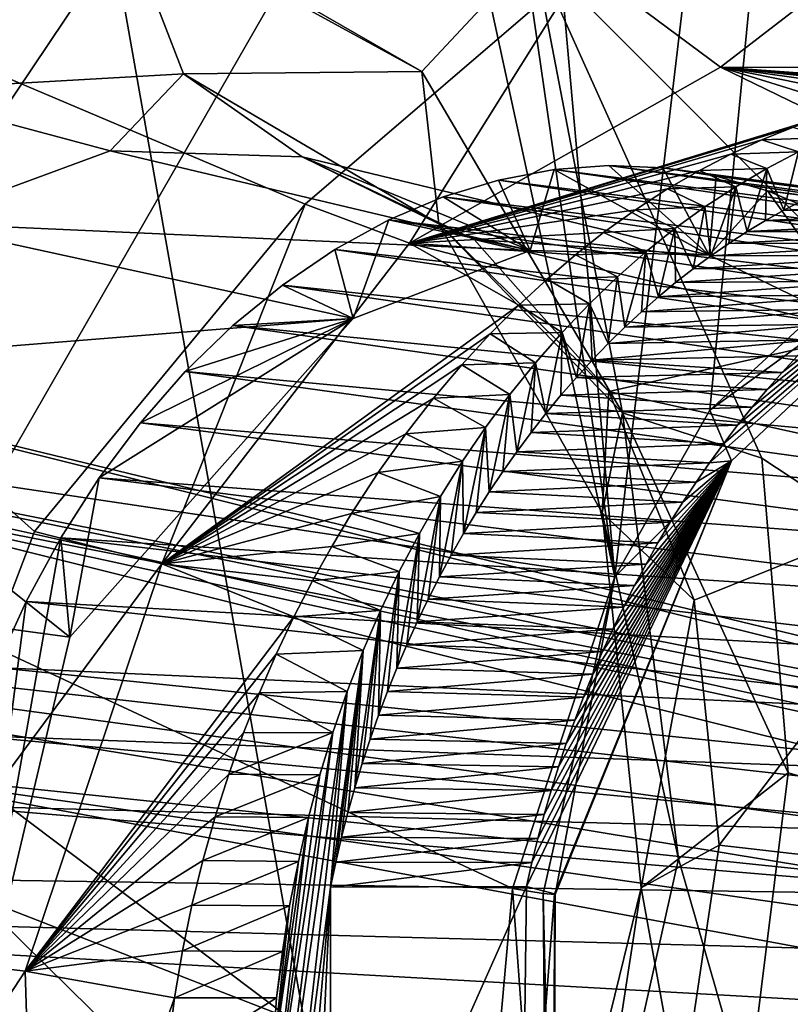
# Model space of a CAD drawing. Header units: metres. Extents: x -150 to 307, y -550 to 84.
# Tile 566 of 656: x 211.25 to 213.08, y -30.36 to -28.03. Entities that reach past the tile are written whole.
import ezdxf

# ---------------------------------------------------------------- set-up
doc = ezdxf.new("R2010")
doc.units = ezdxf.units.M
doc.layers.add('solid_26006363', color=7, linetype='CONTINUOUS')

msp = doc.modelspace()

# ---------------------------------------------------------------- linework, layer by layer
at = {"layer": 'solid_26006363'}
for points in [[(208.028534, -15.818749, 924.133789), (210.618164, -12.745977, 926.441101), (217.861282, -31.332376, 929.892578)], [(210.618164, -12.745977, 926.441101), (222.933762, -25.20709, 934.411987), (217.861282, -31.332376, 929.892578)], [(204.965088, -17.972189, 921.404358), (208.028534, -15.818749, 924.133789), (211.849777, -35.673874, 924.536499)], [(208.028534, -15.818749, 924.133789), (217.861282, -31.332376, 929.892578), (211.849777, -35.673874, 924.536499)], [(204.965088, -17.972189, 921.404358), (211.849777, -35.673874, 924.536499), (205.241486, -37.984425, 918.648743)], [(209.120956, -29.373543, 896.873291), (214.890747, -19.224972, 900.232239), (211.215118, -18.588709, 896.935059)], [(209.120956, -29.373543, 896.873291), (213.827972, -21.618258, 899.62793), (214.890747, -19.224972, 900.232239)], [(211.912277, -20.975035, 889.255432), (213.685349, -20.720245, 890.726135), (212.659821, -29.346748, 891.251099)], [(212.885559, -28.951639, 891.369263), (212.659821, -29.346748, 891.251099), (213.685349, -20.720245, 890.726135)], [(213.685806, -28.218054, 891.918701), (212.885559, -28.951639, 891.369263), (213.685349, -20.720245, 890.726135)], [(211.500641, -21.35051, 888.959595), (211.912277, -20.975035, 889.255432), (212.659821, -29.346748, 891.251099)], [(210.976288, -21.595919, 888.552734), (211.500641, -21.35051, 888.959595), (212.659821, -29.346748, 891.251099)], [(209.966232, -28.945156, 888.897705), (210.976288, -21.595919, 888.552734), (212.659821, -29.346748, 891.251099)], [(209.120956, -29.373543, 896.873291), (213.770355, -22.366644, 899.689636), (213.827972, -21.618258, 899.62793)], [(209.120956, -29.373543, 896.873291), (214.054626, -22.978886, 900.0354), (213.770355, -22.366644, 899.689636)], [(209.120956, -29.373543, 896.873291), (209.585266, -28.868338, 897.173584), (214.054626, -22.978886, 900.0354)], [(209.585266, -28.868338, 897.173584), (214.585983, -23.214373, 900.543945), (214.054626, -22.978886, 900.0354)], [(206.753006, -23.459835, 924.159302), (212.637207, -34.423523, 927.385193), (210.609711, -22.999338, 927.270874)], [(210.609711, -22.999338, 927.270874), (212.637207, -34.423523, 927.385193), (215.464722, -27.675785, 930.528992)], [(209.585266, -28.868338, 897.173584), (210.15062, -28.773491, 897.642944), (214.585983, -23.214373, 900.543945)], [(210.15062, -28.773491, 897.642944), (210.616074, -29.124807, 898.114929), (214.585983, -23.214373, 900.543945)], [(210.616074, -29.124807, 898.114929), (210.79895, -29.799028, 898.408264), (214.585983, -23.214373, 900.543945)], [(210.79895, -29.799028, 898.408264), (213.924469, -30.377529, 901.275696), (214.585983, -23.214373, 900.543945)], [(206.753006, -23.459835, 924.159302), (208.43158, -35.116402, 923.886902), (212.637207, -34.423523, 927.385193)], [(212.46756, -27.864082, 897.474121), (215.467545, -24.72238, 899.553162), (214.939621, -30.337069, 900.138611)], [(211.283203, -29.239105, 892.679932), (211.925537, -28.462612, 892.975464), (209.069366, -27.252577, 890.430725)], [(212.58577, -27.896248, 893.563721), (209.069366, -27.252577, 890.430725), (211.925537, -28.462612, 892.975464)], [(210.902145, -30.237925, 892.654846), (211.283203, -29.239105, 892.679932), (209.069366, -27.252577, 890.430725)], [(212.637207, -34.423523, 927.385193), (217.12439, -34.651424, 930.880432), (215.464722, -27.675785, 930.528992)], [(210.930649, -28.193876, 895.53949), (210.644394, -27.7764, 895.714417), (211.479385, -27.732594, 896.42218)], [(211.482513, -27.754953, 896.412781), (210.930649, -28.193876, 895.53949), (211.479385, -27.732594, 896.42218)], [(212.202499, -28.148685, 897.137207), (211.479385, -27.732594, 896.42218), (212.46756, -27.864082, 897.474121)], [(212.202499, -28.148685, 897.137207), (211.482513, -27.754953, 896.412781), (211.479385, -27.732594, 896.42218)], [(211.482513, -27.754953, 896.412781), (211.636902, -28.154316, 896.136292), (210.930649, -28.193876, 895.53949)], [(212.202499, -28.148685, 897.137207), (211.636902, -28.154316, 896.136292), (211.482513, -27.754953, 896.412781)], [(212.911072, -28.138014, 893.402954), (213.33696, -27.809179, 894.233032), (212.58577, -27.896248, 893.563721)], [(212.911072, -28.138014, 893.402954), (213.662109, -28.14011, 894.042236), (213.33696, -27.809179, 894.233032)], [(212.678116, -28.957424, 897.725403), (212.202499, -28.148685, 897.137207), (212.46756, -27.864082, 897.474121)], [(213.00882, -29.06534, 898.177795), (212.46756, -27.864082, 897.474121), (214.939621, -30.337069, 900.138611)], [(212.678116, -28.957424, 897.725403), (212.46756, -27.864082, 897.474121), (213.00882, -29.06534, 898.177795)], [(212.172623, -28.555111, 892.888611), (212.58577, -27.896248, 893.563721), (211.925537, -28.462612, 892.975464)], [(212.172623, -28.555111, 892.888611), (212.911072, -28.138014, 893.402954), (212.58577, -27.896248, 893.563721)], [(212.242477, -28.509542, 896.743469), (211.636902, -28.154316, 896.136292), (212.202499, -28.148685, 897.137207)], [(213.153076, -28.256121, 893.062988), (212.911072, -28.138014, 893.402954), (212.172623, -28.555111, 892.888611)], [(212.242477, -28.509542, 896.743469), (212.202499, -28.148685, 897.137207), (212.678116, -28.957424, 897.725403)], [(213.922882, -28.241699, 893.713318), (213.662109, -28.14011, 894.042236), (212.911072, -28.138014, 893.402954)], [(213.858139, -28.22382, 893.653259), (213.922882, -28.241699, 893.713318), (212.911072, -28.138014, 893.402954)], [(213.790085, -28.209249, 893.591309), (213.858139, -28.22382, 893.653259), (212.911072, -28.138014, 893.402954)], [(213.718933, -28.198406, 893.527771), (213.790085, -28.209249, 893.591309), (212.911072, -28.138014, 893.402954)], [(213.65538, -28.192348, 893.471985), (213.718933, -28.198406, 893.527771), (212.911072, -28.138014, 893.402954)], [(213.589264, -28.189552, 893.414978), (213.65538, -28.192348, 893.471985), (212.911072, -28.138014, 893.402954)], [(213.520706, -28.190321, 893.356934), (213.589264, -28.189552, 893.414978), (212.911072, -28.138014, 893.402954)], [(213.44989, -28.194954, 893.298096), (213.520706, -28.190321, 893.356934), (212.911072, -28.138014, 893.402954)], [(213.376678, -28.203791, 893.238342), (213.44989, -28.194954, 893.298096), (212.911072, -28.138014, 893.402954)], [(213.30098, -28.217224, 893.177795), (213.376678, -28.203791, 893.238342), (212.911072, -28.138014, 893.402954)], [(213.222992, -28.235647, 893.116699), (213.30098, -28.217224, 893.177795), (212.911072, -28.138014, 893.402954)], [(213.153076, -28.256121, 893.062988), (213.222992, -28.235647, 893.116699), (212.911072, -28.138014, 893.402954)], [(211.462616, -28.336391, 895.379761), (210.930649, -28.193876, 895.53949), (211.636902, -28.154316, 896.136292)], [(211.918579, -28.350533, 895.774231), (211.462616, -28.336391, 895.379761), (211.636902, -28.154316, 896.136292)], [(212.242477, -28.509542, 896.743469), (211.918579, -28.350533, 895.774231), (211.636902, -28.154316, 896.136292)], [(211.462616, -28.336391, 895.379761), (210.998215, -28.507536, 895.025696), (210.930649, -28.193876, 895.53949)], [(213.673904, -28.379646, 892.019775), (212.885559, -28.951639, 891.369263), (213.685806, -28.218054, 891.918701)], [(213.081726, -28.280876, 893.009277), (213.153076, -28.256121, 893.062988), (212.172623, -28.555111, 892.888611)], [(213.009094, -28.31012, 892.955688), (213.081726, -28.280876, 893.009277), (212.172623, -28.555111, 892.888611)], [(213.009094, -28.31012, 892.955688), (213.170547, -28.304808, 892.82312), (213.081726, -28.280876, 893.009277)], [(212.935303, -28.34408, 892.902405), (213.009094, -28.31012, 892.955688), (212.172623, -28.555111, 892.888611)], [(212.935303, -28.34408, 892.902405), (213.095551, -28.339064, 892.765015), (213.009094, -28.31012, 892.955688)], [(213.009094, -28.31012, 892.955688), (213.095551, -28.339064, 892.765015), (213.170547, -28.304808, 892.82312)], [(212.459167, -28.572498, 894.258545), (210.998215, -28.507536, 895.025696), (211.462616, -28.336391, 895.379761)], [(212.459167, -28.572498, 894.258545), (211.462616, -28.336391, 895.379761), (211.918579, -28.350533, 895.774231)], [(212.242477, -28.509542, 896.743469), (212.326172, -28.546738, 896.174316), (211.918579, -28.350533, 895.774231)], [(212.883652, -28.584024, 894.627258), (211.918579, -28.350533, 895.774231), (212.326172, -28.546738, 896.174316)], [(212.459167, -28.572498, 894.258545), (211.918579, -28.350533, 895.774231), (212.883652, -28.584024, 894.627258)], [(212.86058, -28.382956, 892.849609), (212.935303, -28.34408, 892.902405), (212.172623, -28.555111, 892.888611)], [(212.86058, -28.382956, 892.849609), (213.020782, -28.378059, 892.707947), (212.935303, -28.34408, 892.902405)], [(212.935303, -28.34408, 892.902405), (213.020782, -28.378059, 892.707947), (213.095551, -28.339064, 892.765015)], [(213.095551, -28.339064, 892.765015), (213.020782, -28.378059, 892.707947), (213.061096, -28.47744, 892.761108)], [(213.095551, -28.339064, 892.765015), (213.061096, -28.47744, 892.761108), (213.105331, -28.454559, 892.794861)], [(212.785141, -28.42692, 892.797607), (212.86058, -28.382956, 892.849609), (212.172623, -28.555111, 892.888611)], [(212.51622, -28.380867, 894.271667), (212.383987, -28.405792, 894.162354), (212.459167, -28.572498, 894.258545)], [(214.705704, -28.699297, 891.644653), (212.383987, -28.405792, 894.162354), (212.51622, -28.380867, 894.271667)], [(212.51622, -28.380867, 894.271667), (212.459167, -28.572498, 894.258545), (212.883652, -28.584024, 894.627258)], [(212.646103, -28.370958, 894.381897), (212.51622, -28.380867, 894.271667), (212.883652, -28.584024, 894.627258)], [(214.816071, -28.678232, 891.73761), (212.51622, -28.380867, 894.271667), (212.646103, -28.370958, 894.381897)], [(214.816071, -28.678232, 891.73761), (214.705704, -28.699297, 891.644653), (212.51622, -28.380867, 894.271667)], [(212.774124, -28.376453, 894.493469), (212.646103, -28.370958, 894.381897), (212.883652, -28.584024, 894.627258)], [(214.926193, -28.670187, 891.832336), (212.646103, -28.370958, 894.381897), (212.774124, -28.376453, 894.493469)], [(214.926193, -28.670187, 891.832336), (214.816071, -28.678232, 891.73761), (212.646103, -28.370958, 894.381897)], [(212.900284, -28.396933, 894.606384), (212.774124, -28.376453, 894.493469), (212.883652, -28.584024, 894.627258)], [(215.035568, -28.675167, 891.928223), (212.774124, -28.376453, 894.493469), (212.900284, -28.396933, 894.606384)], [(215.035568, -28.675167, 891.928223), (214.926193, -28.670187, 891.832336), (212.774124, -28.376453, 894.493469)], [(212.785141, -28.42692, 892.797607), (212.946701, -28.421534, 892.652405), (212.86058, -28.382956, 892.849609)], [(212.86058, -28.382956, 892.849609), (212.946701, -28.421534, 892.652405), (213.020782, -28.378059, 892.707947)], [(212.884811, -29.075996, 891.755005), (212.936539, -29.071775, 891.529663), (213.673904, -28.379646, 892.019775)], [(212.917648, -29.030935, 891.773315), (212.884811, -29.075996, 891.755005), (213.673904, -28.379646, 892.019775)], [(213.673904, -28.379646, 892.019775), (212.936539, -29.071775, 891.529663), (212.885559, -28.951639, 891.369263)], [(212.951324, -28.98694, 891.79248), (212.917648, -29.030935, 891.773315), (213.673904, -28.379646, 892.019775)], [(213.020782, -28.378059, 892.707947), (212.946701, -28.421534, 892.652405), (212.973892, -28.52804, 892.695618)], [(212.985794, -28.944046, 891.812622), (212.951324, -28.98694, 891.79248), (213.673904, -28.379646, 892.019775)], [(213.020782, -28.378059, 892.707947), (212.973892, -28.52804, 892.695618), (213.017303, -28.501926, 892.728027)], [(213.021027, -28.902296, 891.833679), (212.985794, -28.944046, 891.812622), (213.673904, -28.379646, 892.019775)], [(213.020782, -28.378059, 892.707947), (213.017303, -28.501926, 892.728027), (213.061096, -28.47744, 892.761108)], [(213.056976, -28.861721, 891.855652), (213.021027, -28.902296, 891.833679), (213.673904, -28.379646, 892.019775)], [(213.093643, -28.822359, 891.878479), (213.056976, -28.861721, 891.855652), (213.673904, -28.379646, 892.019775)], [(212.383987, -28.405792, 894.162354), (212.252747, -28.445551, 894.056763), (212.459167, -28.572498, 894.258545)], [(214.59584, -28.733263, 891.553955), (212.252747, -28.445551, 894.056763), (212.383987, -28.405792, 894.162354)], [(214.705704, -28.699297, 891.644653), (214.59584, -28.733263, 891.553955), (212.383987, -28.405792, 894.162354)], [(213.022141, -28.431574, 894.718323), (212.900284, -28.396933, 894.606384), (212.883652, -28.584024, 894.627258)], [(215.143539, -28.693089, 892.024841), (212.900284, -28.396933, 894.606384), (213.022141, -28.431574, 894.718323)], [(215.143539, -28.693089, 892.024841), (215.035568, -28.675167, 891.928223), (212.900284, -28.396933, 894.606384)], [(212.709244, -28.476128, 892.746765), (212.785141, -28.42692, 892.797607), (212.172623, -28.555111, 892.888611)], [(212.709244, -28.476128, 892.746765), (212.873779, -28.469227, 892.598694), (212.785141, -28.42692, 892.797607)], [(212.785141, -28.42692, 892.797607), (212.873779, -28.469227, 892.598694), (212.946701, -28.421534, 892.652405)], [(212.946701, -28.421534, 892.652405), (212.873779, -28.469227, 892.598694), (212.888123, -28.585264, 892.632629)], [(212.946701, -28.421534, 892.652405), (212.888123, -28.585264, 892.632629), (212.930817, -28.555832, 892.663818)], [(212.946701, -28.421534, 892.652405), (212.930817, -28.555832, 892.663818), (212.973892, -28.52804, 892.695618)], [(212.252747, -28.445551, 894.056763), (212.12384, -28.500481, 893.956177), (212.459167, -28.572498, 894.258545)], [(214.487579, -28.779898, 891.466553), (212.12384, -28.500481, 893.956177), (212.252747, -28.445551, 894.056763)], [(214.59584, -28.733263, 891.553955), (214.487579, -28.779898, 891.466553), (212.252747, -28.445551, 894.056763)], [(213.022141, -28.431574, 894.718323), (212.883652, -28.584024, 894.627258), (213.265213, -28.767624, 894.992554)], [(213.139191, -28.480249, 894.828857), (213.022141, -28.431574, 894.718323), (213.265213, -28.767624, 894.992554)], [(215.249039, -28.723837, 892.121094), (213.022141, -28.431574, 894.718323), (213.139191, -28.480249, 894.828857)], [(215.249039, -28.723837, 892.121094), (215.143539, -28.693089, 892.024841), (213.022141, -28.431574, 894.718323)], [(213.105331, -28.454559, 892.794861), (213.061096, -28.47744, 892.761108), (213.57515, -28.455532, 892.211487)], [(211.585007, -29.31543, 892.59613), (211.925537, -28.462612, 892.975464), (211.283203, -29.239105, 892.679932)], [(211.585007, -29.31543, 892.59613), (212.172623, -28.555111, 892.888611), (211.925537, -28.462612, 892.975464)], [(212.633484, -28.530478, 892.697388), (212.709244, -28.476128, 892.746765), (212.172623, -28.555111, 892.888611)], [(212.633484, -28.530478, 892.697388), (212.80249, -28.520884, 892.547119), (212.709244, -28.476128, 892.746765)], [(212.709244, -28.476128, 892.746765), (212.80249, -28.520884, 892.547119), (212.873779, -28.469227, 892.598694)], [(212.873779, -28.469227, 892.598694), (212.80249, -28.520884, 892.547119), (212.845932, -28.616274, 892.602234)], [(212.873779, -28.469227, 892.598694), (212.845932, -28.616274, 892.602234), (212.888123, -28.585264, 892.632629)], [(213.061096, -28.47744, 892.761108), (213.017303, -28.501926, 892.728027), (213.532761, -28.478243, 892.180054)], [(213.061096, -28.47744, 892.761108), (213.532761, -28.478243, 892.180054), (213.57515, -28.455532, 892.211487)], [(212.12384, -28.500481, 893.956177), (211.99556, -28.570808, 893.859131), (212.038895, -28.73418, 893.927185)], [(214.381989, -28.838842, 891.38324), (211.99556, -28.570808, 893.859131), (212.12384, -28.500481, 893.956177)], [(212.12384, -28.500481, 893.956177), (212.038895, -28.73418, 893.927185), (212.459167, -28.572498, 894.258545)], [(214.487579, -28.779898, 891.466553), (214.381989, -28.838842, 891.38324), (212.12384, -28.500481, 893.956177)], [(213.017303, -28.501926, 892.728027), (213.490707, -28.502426, 892.149231), (213.532761, -28.478243, 892.180054)], [(212.038895, -28.73418, 893.927185), (210.570496, -28.851486, 894.748047), (210.998215, -28.507536, 895.025696)], [(212.459167, -28.572498, 894.258545), (212.038895, -28.73418, 893.927185), (210.998215, -28.507536, 895.025696)], [(212.242477, -28.509542, 896.743469), (212.678116, -28.957424, 897.725403), (212.630264, -29.194357, 897.247498)], [(212.242477, -28.509542, 896.743469), (212.646149, -28.90678, 896.542236), (212.326172, -28.546738, 896.174316)], [(212.242477, -28.509542, 896.743469), (212.630264, -29.194357, 897.247498), (212.646149, -28.90678, 896.542236)], [(212.633484, -28.530478, 892.697388), (212.733307, -28.576248, 892.498108), (212.80249, -28.520884, 892.547119)], [(212.80249, -28.520884, 892.547119), (212.733307, -28.576248, 892.498108), (212.763382, -28.682692, 892.543823)], [(212.80249, -28.520884, 892.547119), (212.763382, -28.682692, 892.543823), (212.804321, -28.648777, 892.572571)], [(212.80249, -28.520884, 892.547119), (212.804321, -28.648777, 892.572571), (212.845932, -28.616274, 892.602234)], [(213.017303, -28.501926, 892.728027), (212.973892, -28.52804, 892.695618), (213.490707, -28.502426, 892.149231)], [(212.973892, -28.52804, 892.695618), (213.448944, -28.528116, 892.118958), (213.490707, -28.502426, 892.149231)], [(212.566452, -28.583157, 892.655029), (212.633484, -28.530478, 892.697388), (212.172623, -28.555111, 892.888611)], [(213.265213, -28.767624, 894.992554), (212.326172, -28.546738, 896.174316), (212.646149, -28.90678, 896.542236)], [(213.265213, -28.767624, 894.992554), (212.883652, -28.584024, 894.627258), (212.326172, -28.546738, 896.174316)], [(212.566452, -28.583157, 892.655029), (212.733307, -28.576248, 892.498108), (212.633484, -28.530478, 892.697388)], [(212.973892, -28.52804, 892.695618), (212.930817, -28.555832, 892.663818), (213.448944, -28.528116, 892.118958)], [(212.930817, -28.555832, 892.663818), (213.407516, -28.555302, 892.089355), (213.448944, -28.528116, 892.118958)], [(212.432007, -28.70273, 892.573914), (212.172623, -28.555111, 892.888611), (211.585007, -29.31543, 892.59613)], [(211.99556, -28.570808, 893.859131), (211.871277, -28.6546, 893.768127), (212.038895, -28.73418, 893.927185)], [(214.280029, -28.909536, 891.304871), (211.871277, -28.6546, 893.768127), (211.99556, -28.570808, 893.859131)], [(214.381989, -28.838842, 891.38324), (214.280029, -28.909536, 891.304871), (211.99556, -28.570808, 893.859131)], [(212.499374, -28.640398, 892.613831), (212.566452, -28.583157, 892.655029), (212.172623, -28.555111, 892.888611)], [(212.432007, -28.70273, 892.573914), (212.499374, -28.640398, 892.613831), (212.172623, -28.555111, 892.888611)], [(212.888123, -28.585264, 892.632629), (213.36647, -28.583941, 892.060364), (213.407516, -28.555302, 892.089355)], [(212.930817, -28.555832, 892.663818), (212.888123, -28.585264, 892.632629), (213.407516, -28.555302, 892.089355)], [(212.499374, -28.640398, 892.613831), (212.666031, -28.635548, 892.451538), (212.566452, -28.583157, 892.655029)], [(212.566452, -28.583157, 892.655029), (212.666031, -28.635548, 892.451538), (212.733307, -28.576248, 892.498108)], [(212.733307, -28.576248, 892.498108), (212.666031, -28.635548, 892.451538), (212.683502, -28.754803, 892.488831)], [(212.733307, -28.576248, 892.498108), (212.683502, -28.754803, 892.488831), (212.723145, -28.718004, 892.51593)], [(212.733307, -28.576248, 892.498108), (212.723145, -28.718004, 892.51593), (212.763382, -28.682692, 892.543823)], [(212.845932, -28.616274, 892.602234), (213.325882, -28.613983, 892.032104), (213.36647, -28.583941, 892.060364)], [(212.888123, -28.585264, 892.632629), (212.845932, -28.616274, 892.602234), (213.36647, -28.583941, 892.060364)], [(212.804321, -28.648777, 892.572571), (213.285812, -28.645372, 892.004578), (213.325882, -28.613983, 892.032104)], [(212.845932, -28.616274, 892.602234), (212.804321, -28.648777, 892.572571), (213.325882, -28.613983, 892.032104)], [(212.432007, -28.70273, 892.573914), (212.599762, -28.699419, 892.406677), (212.499374, -28.640398, 892.613831)], [(212.499374, -28.640398, 892.613831), (212.599762, -28.699419, 892.406677), (212.666031, -28.635548, 892.451538)], [(212.666031, -28.635548, 892.451538), (212.599762, -28.699419, 892.406677), (212.644516, -28.793053, 892.462646)], [(212.666031, -28.635548, 892.451538), (212.644516, -28.793053, 892.462646), (212.683502, -28.754803, 892.488831)], [(211.871277, -28.6546, 893.768127), (211.753647, -28.750555, 893.685303), (212.038895, -28.73418, 893.927185)], [(214.182404, -28.991465, 891.231812), (211.753647, -28.750555, 893.685303), (211.871277, -28.6546, 893.768127)], [(214.280029, -28.909536, 891.304871), (214.182404, -28.991465, 891.231812), (211.871277, -28.6546, 893.768127)], [(212.763382, -28.682692, 892.543823), (213.246307, -28.678057, 891.977844), (213.285812, -28.645372, 892.004578)], [(212.804321, -28.648777, 892.572571), (212.763382, -28.682692, 892.543823), (213.285812, -28.645372, 892.004578)], [(212.723145, -28.718004, 892.51593), (213.207321, -28.712099, 891.951843), (213.246307, -28.678057, 891.977844)], [(212.763382, -28.682692, 892.543823), (212.723145, -28.718004, 892.51593), (213.246307, -28.678057, 891.977844)], [(212.364212, -28.770712, 892.535278), (212.432007, -28.70273, 892.573914), (211.585007, -29.31543, 892.59613)], [(212.364212, -28.770712, 892.535278), (212.534897, -28.76745, 892.363892), (212.432007, -28.70273, 892.573914)], [(212.432007, -28.70273, 892.573914), (212.534897, -28.76745, 892.363892), (212.599762, -28.699419, 892.406677)], [(212.599762, -28.699419, 892.406677), (212.534897, -28.76745, 892.363892), (212.568726, -28.873734, 892.412842)], [(212.599762, -28.699419, 892.406677), (212.568726, -28.873734, 892.412842), (212.606232, -28.832716, 892.437256)], [(212.599762, -28.699419, 892.406677), (212.606232, -28.832716, 892.437256), (212.644516, -28.793053, 892.462646)], [(212.038895, -28.73418, 893.927185), (211.367111, -29.489098, 893.495483), (210.570496, -28.851486, 894.748047)], [(211.436417, -29.111586, 893.482056), (211.367111, -29.489098, 893.495483), (212.038895, -28.73418, 893.927185)], [(211.534393, -28.981009, 893.541077), (211.436417, -29.111586, 893.482056), (212.038895, -28.73418, 893.927185)], [(211.640793, -28.860004, 893.609253), (211.534393, -28.981009, 893.541077), (212.038895, -28.73418, 893.927185)], [(211.753647, -28.750555, 893.685303), (211.640793, -28.860004, 893.609253), (212.038895, -28.73418, 893.927185)], [(212.683502, -28.754803, 892.488831), (213.168854, -28.747513, 891.926575), (213.207321, -28.712099, 891.951843)], [(212.723145, -28.718004, 892.51593), (212.683502, -28.754803, 892.488831), (213.207321, -28.712099, 891.951843)], [(214.089844, -29.084017, 891.164795), (211.640793, -28.860004, 893.609253), (211.753647, -28.750555, 893.685303)], [(214.182404, -28.991465, 891.231812), (214.089844, -29.084017, 891.164795), (211.753647, -28.750555, 893.685303)], [(212.644516, -28.793053, 892.462646), (213.130951, -28.784277, 891.9021), (213.168854, -28.747513, 891.926575)], [(212.683502, -28.754803, 892.488831), (212.644516, -28.793053, 892.462646), (213.168854, -28.747513, 891.926575)], [(214.887939, -29.919598, 892.012817), (210.15062, -28.773491, 897.642944), (209.585266, -28.868338, 897.173584)], [(215.006348, -29.98349, 892.118286), (210.616074, -29.124807, 898.114929), (210.15062, -28.773491, 897.642944)], [(215.006348, -29.98349, 892.118286), (210.15062, -28.773491, 897.642944), (214.887939, -29.919598, 892.012817)], [(212.296753, -28.844076, 892.498413), (212.364212, -28.770712, 892.535278), (211.585007, -29.31543, 892.59613)], [(212.296753, -28.844076, 892.498413), (212.471909, -28.839203, 892.323425), (212.364212, -28.770712, 892.535278)], [(212.364212, -28.770712, 892.535278), (212.471909, -28.839203, 892.323425), (212.534897, -28.76745, 892.363892)], [(212.534897, -28.76745, 892.363892), (212.471909, -28.839203, 892.323425), (212.496216, -28.95949, 892.366943)], [(212.534897, -28.76745, 892.363892), (212.496216, -28.95949, 892.366943), (212.532028, -28.916016, 892.389404)], [(212.534897, -28.76745, 892.363892), (212.532028, -28.916016, 892.389404), (212.568726, -28.873734, 892.412842)], [(213.572739, -29.111206, 895.325562), (213.265213, -28.767624, 894.992554), (212.646149, -28.90678, 896.542236)], [(212.606232, -28.832716, 892.437256), (213.093643, -28.822359, 891.878479), (213.130951, -28.784277, 891.9021)], [(212.644516, -28.793053, 892.462646), (212.606232, -28.832716, 892.437256), (213.130951, -28.784277, 891.9021)], [(212.606232, -28.832716, 892.437256), (213.056976, -28.861721, 891.855652), (213.093643, -28.822359, 891.878479)], [(212.229965, -28.922926, 892.463745), (212.296753, -28.844076, 892.498413), (211.585007, -29.31543, 892.59613)], [(212.229965, -28.922926, 892.463745), (212.411209, -28.914238, 892.285645), (212.296753, -28.844076, 892.498413)], [(212.296753, -28.844076, 892.498413), (212.411209, -28.914238, 892.285645), (212.471909, -28.839203, 892.323425)], [(212.471909, -28.839203, 892.323425), (212.411209, -28.914238, 892.285645), (212.427307, -29.049892, 892.325073)], [(212.471909, -28.839203, 892.323425), (212.427307, -29.049892, 892.325073), (212.461304, -29.004126, 892.34552)], [(212.471909, -28.839203, 892.323425), (212.461304, -29.004126, 892.34552), (212.496216, -28.95949, 892.366943)], [(212.606232, -28.832716, 892.437256), (212.568726, -28.873734, 892.412842), (213.056976, -28.861721, 891.855652)], [(214.6465, -29.991875, 891.797668), (209.585266, -28.868338, 897.173584), (209.120956, -29.373543, 896.873291)], [(214.76033, -29.923611, 891.899109), (214.887939, -29.919598, 892.012817), (209.585266, -28.868338, 897.173584)], [(214.76033, -29.923611, 891.899109), (209.585266, -28.868338, 897.173584), (214.6465, -29.991875, 891.797668)], [(211.367111, -29.489098, 893.495483), (210.224396, -29.334694, 894.577515), (210.570496, -28.851486, 894.748047)], [(214.003128, -29.186495, 891.10437), (211.534393, -28.981009, 893.541077), (211.640793, -28.860004, 893.609253)], [(214.089844, -29.084017, 891.164795), (214.003128, -29.186495, 891.10437), (211.640793, -28.860004, 893.609253)], [(212.568726, -28.873734, 892.412842), (212.532028, -28.916016, 892.389404), (213.021027, -28.902296, 891.833679)], [(212.568726, -28.873734, 892.412842), (213.021027, -28.902296, 891.833679), (213.056976, -28.861721, 891.855652)], [(212.229965, -28.922926, 892.463745), (212.353287, -28.992119, 892.250793), (212.411209, -28.914238, 892.285645)], [(212.411209, -28.914238, 892.285645), (212.353287, -28.992119, 892.250793), (212.362137, -29.144737, 892.287292)], [(212.411209, -28.914238, 892.285645), (212.362137, -29.144737, 892.287292), (212.394241, -29.096769, 892.305664)], [(212.411209, -28.914238, 892.285645), (212.394241, -29.096769, 892.305664), (212.427307, -29.049892, 892.325073)], [(212.532028, -28.916016, 892.389404), (212.496216, -28.95949, 892.366943), (212.985794, -28.944046, 891.812622)], [(212.532028, -28.916016, 892.389404), (212.985794, -28.944046, 891.812622), (213.021027, -28.902296, 891.833679)], [(212.630264, -29.194357, 897.247498), (212.848053, -29.40148, 896.845764), (212.646149, -28.90678, 896.542236)], [(213.572739, -29.111206, 895.325562), (212.646149, -28.90678, 896.542236), (212.848053, -29.40148, 896.845764)], [(212.163986, -29.007687, 892.431396), (212.229965, -28.922926, 892.463745), (211.585007, -29.31543, 892.59613)], [(212.163986, -29.007687, 892.431396), (212.353287, -28.992119, 892.250793), (212.229965, -28.922926, 892.463745)], [(212.496216, -28.95949, 892.366943), (212.951324, -28.98694, 891.79248), (212.985794, -28.944046, 891.812622)], [(209.809723, -36.035381, 890.246033), (209.966232, -28.945156, 888.897705), (212.436661, -31.376245, 891.460205)], [(209.966232, -28.945156, 888.897705), (212.358276, -30.746592, 891.266479), (212.436661, -31.376245, 891.460205)], [(209.966232, -28.945156, 888.897705), (212.417557, -30.085251, 891.186646), (212.358276, -30.746592, 891.266479)], [(209.966232, -28.945156, 888.897705), (212.659821, -29.346748, 891.251099), (212.417557, -30.085251, 891.186646)], [(212.496216, -28.95949, 892.366943), (212.461304, -29.004126, 892.34552), (212.951324, -28.98694, 891.79248)], [(212.630264, -29.194357, 897.247498), (212.678116, -28.957424, 897.725403), (212.810776, -30.014721, 898.0755)], [(212.936539, -29.071775, 891.529663), (212.659821, -29.346748, 891.251099), (212.885559, -28.951639, 891.369263)], [(212.678116, -28.957424, 897.725403), (213.00882, -29.06534, 898.177795), (213.070923, -29.810913, 898.380615)], [(212.810776, -30.014721, 898.0755), (212.678116, -28.957424, 897.725403), (213.070923, -29.810913, 898.380615)], [(213.922974, -29.298002, 891.051025), (211.436417, -29.111586, 893.482056), (211.534393, -28.981009, 893.541077)], [(214.003128, -29.186495, 891.10437), (213.922974, -29.298002, 891.051025), (211.534393, -28.981009, 893.541077)], [(212.461304, -29.004126, 892.34552), (212.917648, -29.030935, 891.773315), (212.951324, -28.98694, 891.79248)], [(212.098938, -29.098789, 892.401733), (212.163986, -29.007687, 892.431396), (211.585007, -29.31543, 892.59613)], [(212.098938, -29.098789, 892.401733), (212.298553, -29.072451, 892.219177), (212.163986, -29.007687, 892.431396)], [(212.163986, -29.007687, 892.431396), (212.298553, -29.072451, 892.219177), (212.353287, -28.992119, 892.250793)], [(212.353287, -28.992119, 892.250793), (212.298553, -29.072451, 892.219177), (212.300873, -29.243845, 892.253723)], [(212.353287, -28.992119, 892.250793), (212.300873, -29.243845, 892.253723), (212.330994, -29.193783, 892.269958)], [(212.353287, -28.992119, 892.250793), (212.330994, -29.193783, 892.269958), (212.362137, -29.144737, 892.287292)], [(212.461304, -29.004126, 892.34552), (212.427307, -29.049892, 892.325073), (212.917648, -29.030935, 891.773315)], [(212.427307, -29.049892, 892.325073), (212.884811, -29.075996, 891.755005), (212.917648, -29.030935, 891.773315)], [(212.427307, -29.049892, 892.325073), (212.394241, -29.096769, 892.305664), (212.884811, -29.075996, 891.755005)], [(212.098938, -29.098789, 892.401733), (212.246262, -29.156151, 892.190308), (212.298553, -29.072451, 892.219177)], [(212.298553, -29.072451, 892.219177), (212.243744, -29.346809, 892.224548), (212.271774, -29.294872, 892.238586)], [(212.298553, -29.072451, 892.219177), (212.246262, -29.156151, 892.190308), (212.243744, -29.346809, 892.224548)], [(212.298553, -29.072451, 892.219177), (212.271774, -29.294872, 892.238586), (212.300873, -29.243845, 892.253723)], [(212.394241, -29.096769, 892.305664), (212.852814, -29.122086, 891.737732), (212.884811, -29.075996, 891.755005)], [(212.45047, -30.080656, 891.606323), (212.517258, -30.098009, 891.449158), (212.936539, -29.071775, 891.529663)], [(212.463257, -30.02342, 891.60437), (212.45047, -30.080656, 891.606323), (212.936539, -29.071775, 891.529663)], [(212.477234, -29.966406, 891.603577), (212.463257, -30.02342, 891.60437), (212.936539, -29.071775, 891.529663)], [(212.492401, -29.90966, 891.603821), (212.477234, -29.966406, 891.603577), (212.936539, -29.071775, 891.529663)], [(212.508743, -29.853222, 891.605225), (212.492401, -29.90966, 891.603821), (212.936539, -29.071775, 891.529663)], [(212.52626, -29.797138, 891.607666), (212.508743, -29.853222, 891.605225), (212.936539, -29.071775, 891.529663)], [(212.517258, -30.098009, 891.449158), (212.518219, -30.099808, 891.388367), (212.936539, -29.071775, 891.529663)], [(212.936539, -29.071775, 891.529663), (212.518219, -30.099808, 891.388367), (212.659821, -29.346748, 891.251099)], [(212.544922, -29.741451, 891.611206), (212.52626, -29.797138, 891.607666), (212.936539, -29.071775, 891.529663)], [(212.564743, -29.68619, 891.615906), (212.544922, -29.741451, 891.611206), (212.936539, -29.071775, 891.529663)], [(212.585693, -29.631403, 891.621643), (212.564743, -29.68619, 891.615906), (212.936539, -29.071775, 891.529663)], [(212.607742, -29.577156, 891.628479), (212.585693, -29.631403, 891.621643), (212.936539, -29.071775, 891.529663)], [(212.63089, -29.523514, 891.636353), (212.607742, -29.577156, 891.628479), (212.936539, -29.071775, 891.529663)], [(212.655106, -29.470541, 891.645386), (212.63089, -29.523514, 891.636353), (212.936539, -29.071775, 891.529663)], [(212.680359, -29.418297, 891.655457), (212.655106, -29.470541, 891.645386), (212.936539, -29.071775, 891.529663)], [(212.706635, -29.366802, 891.666565), (212.680359, -29.418297, 891.655457), (212.936539, -29.071775, 891.529663)], [(212.733948, -29.316095, 891.678711), (212.706635, -29.366802, 891.666565), (212.936539, -29.071775, 891.529663)], [(212.762253, -29.266226, 891.691956), (212.733948, -29.316095, 891.678711), (212.936539, -29.071775, 891.529663)], [(212.791519, -29.217237, 891.706177), (212.762253, -29.266226, 891.691956), (212.936539, -29.071775, 891.529663)], [(212.821716, -29.169176, 891.721497), (212.791519, -29.217237, 891.706177), (212.936539, -29.071775, 891.529663)], [(212.852814, -29.122086, 891.737732), (212.821716, -29.169176, 891.721497), (212.936539, -29.071775, 891.529663)], [(212.884811, -29.075996, 891.755005), (212.852814, -29.122086, 891.737732), (212.936539, -29.071775, 891.529663)], [(213.070923, -29.810913, 898.380615), (213.00882, -29.06534, 898.177795), (214.939621, -30.337069, 900.138611)], [(212.03508, -29.196646, 892.374939), (212.098938, -29.098789, 892.401733), (211.585007, -29.31543, 892.59613)], [(212.03508, -29.196646, 892.374939), (212.246262, -29.156151, 892.190308), (212.098938, -29.098789, 892.401733)], [(212.394241, -29.096769, 892.305664), (212.362137, -29.144737, 892.287292), (212.852814, -29.122086, 891.737732)], [(215.142944, -30.253086, 892.23999), (210.79895, -29.799028, 898.408264), (210.616074, -29.124807, 898.114929)], [(215.094955, -30.101028, 892.197266), (210.616074, -29.124807, 898.114929), (215.006348, -29.98349, 892.118286)], [(215.142944, -30.253086, 892.23999), (210.616074, -29.124807, 898.114929), (215.094955, -30.101028, 892.197266)], [(211.436417, -29.111586, 893.482056), (211.345566, -29.253735, 893.431519), (211.367111, -29.489098, 893.495483)], [(213.850021, -29.417593, 891.005066), (211.345566, -29.253735, 893.431519), (211.436417, -29.111586, 893.482056)], [(213.922974, -29.298002, 891.051025), (213.850021, -29.417593, 891.005066), (211.436417, -29.111586, 893.482056)], [(212.362137, -29.144737, 892.287292), (212.821716, -29.169176, 891.721497), (212.852814, -29.122086, 891.737732)], [(213.572739, -29.111206, 895.325562), (212.848053, -29.40148, 896.845764), (212.907913, -29.982246, 897.052185)], [(213.831665, -30.088467, 895.743225), (213.572739, -29.111206, 895.325562), (212.907913, -29.982246, 897.052185)], [(212.362137, -29.144737, 892.287292), (212.330994, -29.193783, 892.269958), (212.821716, -29.169176, 891.721497)], [(212.03508, -29.196646, 892.374939), (212.196228, -29.243391, 892.164185), (212.246262, -29.156151, 892.190308)], [(212.246262, -29.156151, 892.190308), (212.19101, -29.453207, 892.19989), (212.216827, -29.399607, 892.21167)], [(212.246262, -29.156151, 892.190308), (212.196228, -29.243391, 892.164185), (212.19101, -29.453207, 892.19989)], [(212.246262, -29.156151, 892.190308), (212.216827, -29.399607, 892.21167), (212.243744, -29.346809, 892.224548)], [(212.330994, -29.193783, 892.269958), (212.791519, -29.217237, 891.706177), (212.821716, -29.169176, 891.721497)], [(211.988281, -29.274485, 892.357117), (212.03508, -29.196646, 892.374939), (211.585007, -29.31543, 892.59613)], [(211.988281, -29.274485, 892.357117), (212.196228, -29.243391, 892.164185), (212.03508, -29.196646, 892.374939)], [(212.330994, -29.193783, 892.269958), (212.300873, -29.243845, 892.253723), (212.791519, -29.217237, 891.706177)], [(212.630264, -29.194357, 897.247498), (212.810776, -30.014721, 898.0755), (212.722763, -30.083954, 897.551758)], [(212.630264, -29.194357, 897.247498), (212.722763, -30.083954, 897.551758), (212.848053, -29.40148, 896.845764)], [(212.300873, -29.243845, 892.253723), (212.762253, -29.266226, 891.691956), (212.791519, -29.217237, 891.706177)], [(211.585007, -29.31543, 892.59613), (211.283203, -29.239105, 892.679932), (210.902145, -30.237925, 892.654846)], [(211.988281, -29.274485, 892.357117), (212.148743, -29.333683, 892.140808), (212.196228, -29.243391, 892.164185)], [(212.196228, -29.243391, 892.164185), (212.142838, -29.562624, 892.179749), (212.166351, -29.507561, 892.18927)], [(212.196228, -29.243391, 892.164185), (212.148743, -29.333683, 892.140808), (212.142838, -29.562624, 892.179749)], [(212.196228, -29.243391, 892.164185), (212.166351, -29.507561, 892.18927), (212.19101, -29.453207, 892.19989)], [(212.300873, -29.243845, 892.253723), (212.271774, -29.294872, 892.238586), (212.762253, -29.266226, 891.691956)], [(211.345566, -29.253735, 893.431519), (211.112732, -30.56381, 893.489868), (211.367111, -29.489098, 893.495483)], [(211.345566, -29.253735, 893.431519), (211.263138, -29.404898, 893.390137), (211.112732, -30.56381, 893.489868)], [(213.784851, -29.544298, 890.967041), (211.263138, -29.404898, 893.390137), (211.345566, -29.253735, 893.431519)], [(213.850021, -29.417593, 891.005066), (213.784851, -29.544298, 890.967041), (211.345566, -29.253735, 893.431519)], [(212.271774, -29.294872, 892.238586), (212.733948, -29.316095, 891.678711), (212.762253, -29.266226, 891.691956)], [(211.942749, -29.356026, 892.341431), (211.988281, -29.274485, 892.357117), (211.585007, -29.31543, 892.59613)], [(211.942749, -29.356026, 892.341431), (212.148743, -29.333683, 892.140808), (211.988281, -29.274485, 892.357117)], [(212.271774, -29.294872, 892.238586), (212.243744, -29.346809, 892.224548), (212.733948, -29.316095, 891.678711)], [(211.585007, -29.31543, 892.59613), (210.902145, -30.237925, 892.654846), (211.260971, -30.281597, 892.585999)], [(211.898773, -29.441141, 892.328064), (211.585007, -29.31543, 892.59613), (211.260971, -30.281597, 892.585999)], [(211.898773, -29.441141, 892.328064), (211.942749, -29.356026, 892.341431), (211.585007, -29.31543, 892.59613)], [(212.243744, -29.346809, 892.224548), (212.706635, -29.366802, 891.666565), (212.733948, -29.316095, 891.678711)], [(211.367111, -29.489098, 893.495483), (211.112732, -30.56381, 893.489868), (210.224396, -29.334694, 894.577515)], [(211.942749, -29.356026, 892.341431), (212.104172, -29.426537, 892.120544), (212.148743, -29.333683, 892.140808)], [(212.148743, -29.333683, 892.140808), (212.099335, -29.67469, 892.164185), (212.120499, -29.618349, 892.171387)], [(212.148743, -29.333683, 892.140808), (212.104172, -29.426537, 892.120544), (212.099335, -29.67469, 892.164185)], [(212.148743, -29.333683, 892.140808), (212.120499, -29.618349, 892.171387), (212.142838, -29.562624, 892.179749)], [(211.898773, -29.441141, 892.328064), (212.104172, -29.426537, 892.120544), (211.942749, -29.356026, 892.341431)], [(212.243744, -29.346809, 892.224548), (212.216827, -29.399607, 892.21167), (212.706635, -29.366802, 891.666565)], [(212.490341, -30.097057, 891.284119), (212.417557, -30.085251, 891.186646), (212.659821, -29.346748, 891.251099)], [(212.518219, -30.099808, 891.388367), (212.490341, -30.097057, 891.284119), (212.659821, -29.346748, 891.251099)], [(214.517075, -30.264332, 891.682373), (209.120956, -29.373543, 896.873291), (208.935638, -30.113802, 896.861938)], [(214.561646, -30.111595, 891.722107), (209.120956, -29.373543, 896.873291), (214.517075, -30.264332, 891.682373)], [(214.6465, -29.991875, 891.797668), (209.120956, -29.373543, 896.873291), (214.561646, -30.111595, 891.722107)], [(212.216827, -29.399607, 892.21167), (212.680359, -29.418297, 891.655457), (212.706635, -29.366802, 891.666565)], [(211.263138, -29.404898, 893.390137), (211.191376, -29.561131, 893.359009), (211.112732, -30.56381, 893.489868)], [(213.728043, -29.677137, 890.937317), (211.191376, -29.561131, 893.359009), (211.263138, -29.404898, 893.390137)], [(213.784851, -29.544298, 890.967041), (213.728043, -29.677137, 890.937317), (211.263138, -29.404898, 893.390137)], [(212.216827, -29.399607, 892.21167), (212.19101, -29.453207, 892.19989), (212.680359, -29.418297, 891.655457)], [(212.722763, -30.083954, 897.551758), (212.907913, -29.982246, 897.052185), (212.848053, -29.40148, 896.845764)], [(211.898773, -29.441141, 892.328064), (212.062836, -29.52146, 892.103455), (212.104172, -29.426537, 892.120544)], [(212.104172, -29.426537, 892.120544), (212.043106, -29.846939, 892.149597), (212.060623, -29.789036, 892.15332)], [(212.104172, -29.426537, 892.120544), (212.062836, -29.52146, 892.103455), (212.043106, -29.846939, 892.149597)], [(212.104172, -29.426537, 892.120544), (212.060623, -29.789036, 892.15332), (212.079376, -29.731602, 892.158203)], [(212.104172, -29.426537, 892.120544), (212.079376, -29.731602, 892.158203), (212.099335, -29.67469, 892.164185)], [(212.19101, -29.453207, 892.19989), (212.655106, -29.470541, 891.645386), (212.680359, -29.418297, 891.655457)], [(211.856659, -29.529682, 892.317322), (211.898773, -29.441141, 892.328064), (211.260971, -30.281597, 892.585999)], [(211.856659, -29.529682, 892.317322), (212.062836, -29.52146, 892.103455), (211.898773, -29.441141, 892.328064)], [(212.19101, -29.453207, 892.19989), (212.166351, -29.507561, 892.18927), (212.655106, -29.470541, 891.645386)], [(212.166351, -29.507561, 892.18927), (212.63089, -29.523514, 891.636353), (212.655106, -29.470541, 891.645386)], [(211.856659, -29.529682, 892.317322), (212.02507, -29.617966, 892.089783), (212.062836, -29.52146, 892.103455)], [(212.062836, -29.52146, 892.103455), (211.985703, -30.082258, 892.146545), (211.998123, -30.022968, 892.145508)], [(212.062836, -29.52146, 892.103455), (212.02507, -29.617966, 892.089783), (211.985703, -30.082258, 892.146545)], [(212.062836, -29.52146, 892.103455), (211.998123, -30.022968, 892.145508), (212.011841, -29.963953, 892.145691)], [(212.062836, -29.52146, 892.103455), (212.011841, -29.963953, 892.145691), (212.02684, -29.905262, 892.147034)], [(212.062836, -29.52146, 892.103455), (212.02684, -29.905262, 892.147034), (212.043106, -29.846939, 892.149597)], [(212.166351, -29.507561, 892.18927), (212.142838, -29.562624, 892.179749), (212.63089, -29.523514, 891.636353)], [(212.142838, -29.562624, 892.179749), (212.607742, -29.577156, 891.628479), (212.63089, -29.523514, 891.636353)], [(211.816696, -29.621475, 892.309326), (211.856659, -29.529682, 892.317322), (211.260971, -30.281597, 892.585999)], [(211.816696, -29.621475, 892.309326), (212.02507, -29.617966, 892.089783), (211.856659, -29.529682, 892.317322)], [(213.680054, -29.815037, 890.916016), (211.130402, -29.722309, 893.338257), (211.191376, -29.561131, 893.359009)], [(213.728043, -29.677137, 890.937317), (213.680054, -29.815037, 890.916016), (211.191376, -29.561131, 893.359009)], [(212.142838, -29.562624, 892.179749), (212.120499, -29.618349, 892.171387), (212.607742, -29.577156, 891.628479)], [(212.120499, -29.618349, 892.171387), (212.585693, -29.631403, 891.621643), (212.607742, -29.577156, 891.628479)], [(211.779114, -29.716324, 892.304321), (211.816696, -29.621475, 892.309326), (211.260971, -30.281597, 892.585999)], [(211.779114, -29.716324, 892.304321), (211.991074, -29.715776, 892.079651), (211.816696, -29.621475, 892.309326)], [(211.816696, -29.621475, 892.309326), (211.991074, -29.715776, 892.079651), (212.02507, -29.617966, 892.089783)], [(212.02507, -29.617966, 892.089783), (211.851074, -30.833235, 892.180603), (211.867249, -30.988487, 892.225769)], [(212.02507, -29.617966, 892.089783), (211.991074, -29.715776, 892.079651), (211.851074, -30.833235, 892.180603)], [(212.02507, -29.617966, 892.089783), (211.867249, -30.988487, 892.225769), (211.985703, -30.082258, 892.146545)], [(212.120499, -29.618349, 892.171387), (212.099335, -29.67469, 892.164185), (212.585693, -29.631403, 891.621643)], [(212.099335, -29.67469, 892.164185), (212.564743, -29.68619, 891.615906), (212.585693, -29.631403, 891.621643)], [(212.099335, -29.67469, 892.164185), (212.079376, -29.731602, 892.158203), (212.564743, -29.68619, 891.615906)], [(212.079376, -29.731602, 892.158203), (212.544922, -29.741451, 891.611206), (212.564743, -29.68619, 891.615906)], [(213.641235, -29.956892, 890.903259), (211.079636, -29.889534, 893.327576), (211.130402, -29.722309, 893.338257)], [(213.680054, -29.815037, 890.916016), (213.641235, -29.956892, 890.903259), (211.130402, -29.722309, 893.338257)], [(211.74411, -29.814219, 892.302429), (211.779114, -29.716324, 892.304321), (211.260971, -30.281597, 892.585999)], [(211.74411, -29.814219, 892.302429), (211.960449, -29.815498, 892.072876), (211.991074, -29.715776, 892.079651)], [(211.74411, -29.814219, 892.302429), (211.991074, -29.715776, 892.079651), (211.779114, -29.716324, 892.304321)], [(211.991074, -29.715776, 892.079651), (211.844025, -30.674091, 892.1427), (211.851074, -30.833235, 892.180603)], [(211.991074, -29.715776, 892.079651), (211.960449, -29.815498, 892.072876), (211.844025, -30.674091, 892.1427)], [(212.079376, -29.731602, 892.158203), (212.060623, -29.789036, 892.15332), (212.544922, -29.741451, 891.611206)], [(212.060623, -29.789036, 892.15332), (212.52626, -29.797138, 891.607666), (212.544922, -29.741451, 891.611206)], [(210.79895, -29.799028, 898.408264), (210.620758, -30.545681, 898.405823), (213.924469, -30.377529, 901.275696)], [(215.144547, -30.417059, 892.241455), (210.620758, -30.545681, 898.405823), (210.79895, -29.799028, 898.408264)], [(215.144547, -30.417059, 892.241455), (210.79895, -29.799028, 898.408264), (215.142944, -30.253086, 892.23999)], [(212.060623, -29.789036, 892.15332), (212.043106, -29.846939, 892.149597), (212.52626, -29.797138, 891.607666)], [(212.043106, -29.846939, 892.149597), (212.508743, -29.853222, 891.605225), (212.52626, -29.797138, 891.607666)], [(211.711884, -29.915056, 892.303772), (211.74411, -29.814219, 892.302429), (211.260971, -30.281597, 892.585999)], [(211.711884, -29.915056, 892.303772), (211.960449, -29.815498, 892.072876), (211.74411, -29.814219, 892.302429)], [(211.711884, -29.915056, 892.303772), (211.933151, -29.917217, 892.069336), (211.960449, -29.815498, 892.072876)], [(211.960449, -29.815498, 892.072876), (211.933151, -29.917217, 892.069336), (211.844025, -30.674091, 892.1427)], [(212.810776, -30.014721, 898.0755), (213.070923, -29.810913, 898.380615), (212.974548, -30.584555, 898.454041)], [(212.974548, -30.584555, 898.454041), (213.070923, -29.810913, 898.380615), (214.939621, -30.337069, 900.138611)], [(212.043106, -29.846939, 892.149597), (212.02684, -29.905262, 892.147034), (212.508743, -29.853222, 891.605225)], [(212.02684, -29.905262, 892.147034), (212.492401, -29.90966, 891.603821), (212.508743, -29.853222, 891.605225)], [(213.611969, -30.10161, 890.899109), (211.039078, -30.062834, 893.327026), (211.079636, -29.889534, 893.327576)], [(213.641235, -29.956892, 890.903259), (213.611969, -30.10161, 890.899109), (211.079636, -29.889534, 893.327576)], [(211.682678, -30.018669, 892.308594), (211.711884, -29.915056, 892.303772), (211.260971, -30.281597, 892.585999)], [(211.682678, -30.018669, 892.308594), (211.933151, -29.917217, 892.069336), (211.711884, -29.915056, 892.303772)], [(211.682678, -30.018669, 892.308594), (211.909164, -30.020937, 892.069153), (211.933151, -29.917217, 892.069336)], [(211.933151, -29.917217, 892.069336), (211.8461, -30.511063, 892.112), (211.844025, -30.674091, 892.1427)], [(211.933151, -29.917217, 892.069336), (211.909164, -30.020937, 892.069153), (211.8461, -30.511063, 892.112)], [(212.02684, -29.905262, 892.147034), (212.011841, -29.963953, 892.145691), (212.492401, -29.90966, 891.603821)], [(212.011841, -29.963953, 892.145691), (212.477234, -29.966406, 891.603577), (212.492401, -29.90966, 891.603821)], [(212.011841, -29.963953, 892.145691), (211.998123, -30.022968, 892.145508), (212.477234, -29.966406, 891.603577)], [(211.998123, -30.022968, 892.145508), (212.463257, -30.02342, 891.60437), (212.477234, -29.966406, 891.603577)], [(212.722763, -30.083954, 897.551758), (212.816162, -30.598377, 897.140198), (212.907913, -29.982246, 897.052185)], [(213.831665, -30.088467, 895.743225), (212.907913, -29.982246, 897.052185), (212.816162, -30.598377, 897.140198)], [(212.562225, -31.125612, 898.110962), (212.810776, -30.014721, 898.0755), (212.974548, -30.584555, 898.454041)], [(212.722763, -30.083954, 897.551758), (212.810776, -30.014721, 898.0755), (212.562225, -31.125612, 898.110962)], [(211.656738, -30.124866, 892.317017), (211.682678, -30.018669, 892.308594), (211.260971, -30.281597, 892.585999)], [(211.656738, -30.124866, 892.317017), (211.909164, -30.020937, 892.069153), (211.682678, -30.018669, 892.308594)], [(211.656738, -30.124866, 892.317017), (211.888519, -30.126663, 892.072205), (211.909164, -30.020937, 892.069153)], [(211.909164, -30.020937, 892.069153), (211.888519, -30.126663, 892.072205), (211.8461, -30.511063, 892.112)], [(211.998123, -30.022968, 892.145508), (211.985703, -30.082258, 892.146545), (212.463257, -30.02342, 891.60437)], [(211.985703, -30.082258, 892.146545), (212.45047, -30.080656, 891.606323), (212.463257, -30.02342, 891.60437)], [(213.681122, -31.090361, 891.108032), (211.088791, -31.247015, 893.608215), (211.039078, -30.062834, 893.327026)], [(213.611969, -30.10161, 890.899109), (213.681122, -31.090361, 891.108032), (211.039078, -30.062834, 893.327026)], [(211.867249, -30.988487, 892.225769), (211.893036, -31.140814, 892.278625), (211.985703, -30.082258, 892.146545)], [(211.893036, -31.140814, 892.278625), (211.928696, -31.290762, 892.339661), (211.985703, -30.082258, 892.146545)], [(211.928696, -31.290762, 892.339661), (211.985916, -31.123852, 892.354553), (211.985703, -30.082258, 892.146545)], [(211.985703, -30.082258, 892.146545), (211.985916, -31.123852, 892.354553), (212.45047, -30.080656, 891.606323)], [(211.985916, -31.123852, 892.354553), (212.436722, -31.13172, 891.833923), (212.45047, -30.080656, 891.606323)], [(212.500275, -31.223156, 891.532837), (212.358276, -30.746592, 891.266479), (212.417557, -30.085251, 891.186646)], [(212.500275, -31.223156, 891.532837), (212.417557, -30.085251, 891.186646), (212.490341, -30.097057, 891.284119)], [(212.436722, -31.13172, 891.833923), (212.517258, -30.098009, 891.449158), (212.45047, -30.080656, 891.606323)], [(212.722763, -30.083954, 897.551758), (212.562225, -31.125612, 898.110962), (212.49437, -31.01125, 897.592163)], [(212.722763, -30.083954, 897.551758), (212.49437, -31.01125, 897.592163), (212.816162, -30.598377, 897.140198)], [(213.573334, -31.168097, 895.738037), (213.831665, -30.088467, 895.743225), (212.816162, -30.598377, 897.140198)], [(212.514481, -31.16535, 891.676086), (212.517258, -30.098009, 891.449158), (212.436722, -31.13172, 891.833923)], [(212.514481, -31.16535, 891.676086), (212.490341, -30.097057, 891.284119), (212.518219, -30.099808, 891.388367)], [(212.514481, -31.16535, 891.676086), (212.500275, -31.223156, 891.532837), (212.490341, -30.097057, 891.284119)], [(212.514481, -31.16535, 891.676086), (212.518219, -30.099808, 891.388367), (212.517258, -30.098009, 891.449158)], [(214.518661, -30.428307, 891.683777), (208.935638, -30.113802, 896.861938), (209.110443, -30.798109, 897.152283)], [(214.517075, -30.264332, 891.682373), (208.935638, -30.113802, 896.861938), (214.518661, -30.428307, 891.683777)], [(211.634323, -30.233437, 892.329285), (211.656738, -30.124866, 892.317017), (211.260971, -30.281597, 892.585999)], [(211.634323, -30.233437, 892.329285), (211.888519, -30.126663, 892.072205), (211.656738, -30.124866, 892.317017)], [(211.634323, -30.233437, 892.329285), (211.871201, -30.2344, 892.078613), (211.888519, -30.126663, 892.072205)], [(211.888519, -30.126663, 892.072205), (211.857239, -30.344147, 892.088379), (211.8461, -30.511063, 892.112)], [(211.888519, -30.126663, 892.072205), (211.871201, -30.2344, 892.078613), (211.857239, -30.344147, 892.088379)], [(211.260971, -30.281597, 892.585999), (210.902145, -30.237925, 892.654846), (210.837006, -30.928602, 892.795227)], [(211.634323, -30.233437, 892.329285), (211.260971, -30.281597, 892.585999), (211.615692, -30.344141, 892.345581)], [(211.634323, -30.233437, 892.329285), (211.615692, -30.344141, 892.345581), (211.871201, -30.2344, 892.078613)], [(211.615692, -30.344141, 892.345581), (211.857239, -30.344147, 892.088379), (211.871201, -30.2344, 892.078613)], [(211.292191, -31.270048, 892.860657), (211.260971, -30.281597, 892.585999), (210.837006, -30.928602, 892.795227)], [(211.260971, -30.281597, 892.585999), (211.292191, -31.270048, 892.860657), (211.615692, -30.344141, 892.345581)], [(211.292191, -31.270048, 892.860657), (211.595993, -30.508221, 892.376648), (211.615692, -30.344141, 892.345581)], [(211.615692, -30.344141, 892.345581), (211.595993, -30.508221, 892.376648), (211.857239, -30.344147, 892.088379)], [(211.595993, -30.508221, 892.376648), (211.8461, -30.511063, 892.112), (211.857239, -30.344147, 892.088379)], [(212.974548, -30.584555, 898.454041), (214.939621, -30.337069, 900.138611), (214.302979, -35.962814, 900.845093)]]:
    msp.add_3dface(points, dxfattribs=at)

doc.saveas('drawing.dxf')
